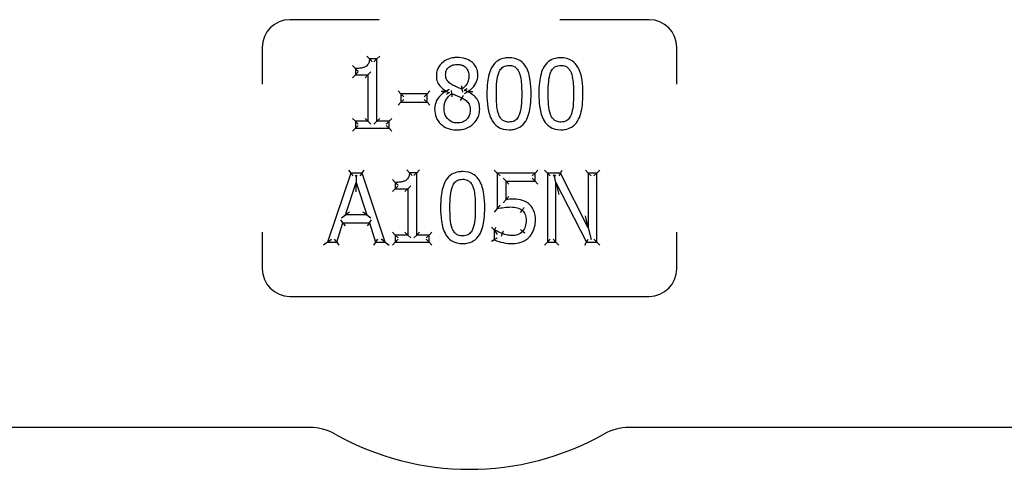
# Model space of a CAD drawing. Header units: inches. Extents: x 24 to 1128, y -58 to 748.
# Tile 565 of 656: x 955.33 to 958.89, y 298.42 to 300.05. Entities that reach past the tile are written whole.
import ezdxf

# ---------------------------------------------------------------- set-up
doc = ezdxf.new("R2010")
doc.units = ezdxf.units.IN
doc.header["$LTSCALE"] = 32
doc.header["$MEASUREMENT"] = 0
doc.layers.add('Visible (ANSI)', color=7, linetype='Continuous', lineweight=30)

msp = doc.modelspace()

# ---------------------------------------------------------------- linework, layer by layer
at = {"layer": 'Visible (ANSI)'}
for p, q in [((956.62618, 300.04617), (956.30334, 300.04617)), ((957.60334, 300.04617), (957.28049, 300.04617)), ((956.20334, 299.94617), (956.20334, 299.81365)), ((957.70334, 299.81365), (957.70334, 299.94617)), ((956.59203, 299.90451), (956.58241, 299.91492)), ((956.61796, 299.90451), (956.59203, 299.90451)), ((956.61796, 299.90451), (956.60754, 299.89409)), ((956.61796, 299.90451), (956.62838, 299.91492)), ((956.61796, 299.67922), (956.61796, 299.90451)), ((956.54037, 299.86966), (956.52995, 299.88008)), ((956.54037, 299.86966), (956.54037, 299.84677)), ((956.54037, 299.84677), (956.55078, 299.85718)), ((956.58575, 299.84677), (956.59616, 299.85718)), ((956.54037, 299.84677), (956.52995, 299.83635)), ((956.54037, 299.84677), (956.58575, 299.84677)), ((956.58575, 299.84677), (956.57533, 299.83635)), ((956.58575, 299.84677), (956.58575, 299.67922)), ((956.70528, 299.77829), (956.69486, 299.78871)), ((956.79989, 299.77829), (956.8103, 299.78871)), ((956.88, 299.79421), (956.86958, 299.78822)), ((956.86958, 299.78822), (956.86958, 299.78721)), ((956.87852, 299.78163), (956.86958, 299.78721)), ((956.88964, 299.7787), (956.88847, 299.79042)), ((956.9261, 299.79531), (956.92808, 299.78371)), ((956.93534, 299.77913), (956.94576, 299.78579)), ((956.93674, 299.79234), (956.94576, 299.7868)), ((956.94576, 299.78579), (956.94576, 299.7868)), ((956.79989, 299.77829), (956.70528, 299.77829)), ((956.70528, 299.77829), (956.71569, 299.76787)), ((956.70528, 299.77829), (956.70528, 299.7479)), ((956.70528, 299.7479), (956.71569, 299.75832)), ((956.79989, 299.77829), (956.78947, 299.76787)), ((956.79989, 299.7479), (956.78947, 299.75832)), ((956.79989, 299.7479), (956.79989, 299.77829)), ((956.92124, 299.75399), (956.92631, 299.7631)), ((956.69486, 299.73749), (956.70528, 299.7479)), ((956.70528, 299.7479), (956.79989, 299.7479)), ((956.79989, 299.7479), (956.8103, 299.73749)), ((956.54037, 299.67922), (956.52995, 299.68964)), ((956.58575, 299.67922), (956.54037, 299.67922)), ((956.54037, 299.67922), (956.54037, 299.6537)), ((956.54037, 299.67922), (956.55078, 299.66881)), ((956.58575, 299.67922), (956.57533, 299.68964)), ((956.58575, 299.67922), (956.59616, 299.66881)), ((956.61796, 299.67922), (956.60754, 299.66881)), ((956.61796, 299.67922), (956.62838, 299.68964)), ((956.66233, 299.67922), (956.61796, 299.67922)), ((956.66233, 299.67922), (956.65191, 299.66881)), ((956.66233, 299.67922), (956.67274, 299.68964)), ((956.66233, 299.6537), (956.66233, 299.67922)), ((956.52995, 299.64328), (956.54037, 299.6537)), ((956.54037, 299.6537), (956.55078, 299.66411)), ((956.54037, 299.6537), (956.66233, 299.6537)), ((956.66233, 299.6537), (956.65191, 299.66411)), ((956.66233, 299.6537), (956.67274, 299.64328)), ((956.51597, 299.50249), (956.52345, 299.49208)), ((956.56437, 299.49208), (956.57185, 299.50249)), ((956.73658, 299.49289), (956.72696, 299.50331)), ((956.76251, 299.49289), (956.77293, 299.50331)), ((957.05343, 299.49208), (957.04302, 299.50249)), ((957.19059, 299.49208), (957.20101, 299.50249)), ((957.23516, 299.49208), (957.22474, 299.50249)), ((957.28236, 299.49208), (957.28875, 299.50249)), ((957.38305, 299.49208), (957.37264, 299.50249)), ((957.41405, 299.49208), (957.42447, 299.50249)), ((956.52345, 299.49208), (956.43917, 299.24208)), ((956.56437, 299.49208), (956.52345, 299.49208)), ((956.52345, 299.49208), (956.53093, 299.48166)), ((956.53987, 299.48166), (956.54308, 299.48399)), ((956.54308, 299.48399), (956.5431, 299.45804)), ((956.54308, 299.48399), (956.5463, 299.48166)), ((956.56437, 299.49208), (956.55689, 299.48166)), ((956.64865, 299.24208), (956.56437, 299.49208)), ((956.68492, 299.45804), (956.6745, 299.46846)), ((956.76251, 299.49289), (956.73658, 299.49289)), ((956.76251, 299.49289), (956.75209, 299.48247)), ((956.76251, 299.2676), (956.76251, 299.49289)), ((957.05343, 299.49208), (957.05343, 299.36323)), ((957.05343, 299.49208), (957.06385, 299.48166)), ((957.19059, 299.49208), (957.05343, 299.49208)), ((957.08565, 299.4627), (957.07523, 299.47312)), ((957.19059, 299.49208), (957.18017, 299.48166)), ((957.19059, 299.4627), (957.18017, 299.47312)), ((957.19059, 299.4627), (957.19059, 299.49208)), ((957.28236, 299.49208), (957.23516, 299.49208)), ((957.23516, 299.49208), (957.23516, 299.24208)), ((957.23516, 299.49208), (957.24558, 299.48166)), ((957.25574, 299.48166), (957.25945, 299.48538)), ((957.25945, 299.48538), (957.26554, 299.48166)), ((957.26616, 299.45764), (957.25945, 299.48538)), ((957.28236, 299.49208), (957.27598, 299.48166)), ((957.38305, 299.29414), (957.28236, 299.49208)), ((957.38305, 299.49208), (957.39347, 299.48166)), ((957.38305, 299.49208), (957.38305, 299.29414)), ((957.41405, 299.49208), (957.38305, 299.49208)), ((957.41405, 299.49208), (957.40363, 299.48166)), ((957.41405, 299.24208), (957.41405, 299.49208)), ((956.50461, 299.34034), (956.5431, 299.45804)), ((956.54313, 299.42461), (956.5431, 299.45804)), ((956.5431, 299.45804), (956.5818, 299.34034)), ((956.68492, 299.43515), (956.6745, 299.42473)), ((956.68492, 299.45804), (956.68492, 299.43515)), ((956.68492, 299.43515), (956.69533, 299.44557)), ((956.68492, 299.43515), (956.7303, 299.43515)), ((956.7303, 299.43515), (956.71988, 299.42473)), ((956.7303, 299.43515), (956.74071, 299.44557)), ((956.7303, 299.43515), (956.7303, 299.2676)), ((957.08565, 299.4627), (957.09606, 299.45229)), ((957.08565, 299.4627), (957.19059, 299.4627)), ((957.08565, 299.39605), (957.08565, 299.4627)), ((957.19059, 299.4627), (957.20101, 299.45229)), ((957.26616, 299.45764), (957.27657, 299.41452)), ((957.26616, 299.24208), (957.26616, 299.45764)), ((957.26616, 299.45764), (957.37677, 299.24208)), ((957.07523, 299.38415), (957.08565, 299.39605)), ((957.05343, 299.36323), (957.04302, 299.35028)), ((957.14379, 299.35776), (957.13702, 299.34984)), ((956.49549, 299.31197), (956.48792, 299.32239)), ((956.49024, 299.32992), (956.50461, 299.34034)), ((956.51897, 299.35075), (956.50461, 299.34034)), ((956.5818, 299.34034), (956.50461, 299.34034)), ((956.5818, 299.34034), (956.56741, 299.35075)), ((956.5818, 299.34034), (956.59619, 299.32992)), ((956.59091, 299.31197), (956.59848, 299.32239)), ((957.38305, 299.29414), (957.37264, 299.3376)), ((956.4728, 299.24208), (956.49549, 299.31197)), ((956.49549, 299.31197), (956.50306, 299.30156)), ((956.49549, 299.31197), (956.59091, 299.31197)), ((956.59091, 299.31197), (956.58334, 299.30156)), ((956.59091, 299.31197), (956.6136, 299.24208)), ((957.0431, 299.28645), (957.03268, 299.29686)), ((957.04553, 299.28645), (957.0431, 299.28645)), ((957.0431, 299.28645), (957.0431, 299.25099)), ((957.0431, 299.28645), (957.04494, 299.28461)), ((957.04553, 299.28645), (957.04896, 299.29686)), ((957.38305, 299.29414), (957.39312, 299.25215)), ((956.20334, 299.27868), (956.20334, 299.14617)), ((956.43917, 299.24208), (956.45368, 299.25249)), ((956.4728, 299.24208), (956.46523, 299.25249)), ((956.6136, 299.24208), (956.62117, 299.25249)), ((956.64865, 299.24208), (956.63415, 299.25249)), ((956.68492, 299.2676), (956.6745, 299.27802)), ((956.7303, 299.2676), (956.68492, 299.2676)), ((956.68492, 299.2676), (956.68492, 299.24208)), ((956.68492, 299.2676), (956.69533, 299.25719)), ((956.68492, 299.24208), (956.69533, 299.25249)), ((956.7303, 299.2676), (956.71988, 299.27802)), ((956.7303, 299.2676), (956.74071, 299.25719)), ((956.76251, 299.2676), (956.75209, 299.25719)), ((956.76251, 299.2676), (956.77293, 299.27802)), ((956.80688, 299.2676), (956.76251, 299.2676)), ((956.80688, 299.2676), (956.79646, 299.25719)), ((956.80688, 299.24208), (956.79646, 299.25249)), ((956.80688, 299.2676), (956.81729, 299.27802)), ((956.80688, 299.24208), (956.80688, 299.2676)), ((957.0431, 299.25099), (957.03268, 299.24451)), ((957.06895, 299.26327), (957.07248, 299.27307)), ((957.15313, 299.27421), (957.14521, 299.28098)), ((957.23516, 299.24208), (957.24558, 299.25249)), ((957.26616, 299.24208), (957.25574, 299.25249)), ((957.37677, 299.24208), (957.38314, 299.25249)), ((957.39255, 299.25249), (957.39312, 299.25215)), ((957.39312, 299.25215), (957.39347, 299.25249)), ((957.41405, 299.24208), (957.40363, 299.25249)), ((957.70334, 299.14617), (957.70334, 299.27868)), ((956.43917, 299.24208), (956.42467, 299.23166)), ((956.43917, 299.24208), (956.4728, 299.24208)), ((956.4728, 299.24208), (956.48037, 299.23166)), ((956.6136, 299.24208), (956.60603, 299.23166)), ((956.6136, 299.24208), (956.64865, 299.24208)), ((956.64865, 299.24208), (956.66316, 299.23166)), ((956.6745, 299.23166), (956.68492, 299.24208)), ((956.68492, 299.24208), (956.80688, 299.24208)), ((956.80688, 299.24208), (956.81729, 299.23166)), ((957.23516, 299.24208), (957.22474, 299.23166)), ((957.23516, 299.24208), (957.26616, 299.24208)), ((957.26616, 299.24208), (957.27657, 299.23166)), ((957.37041, 299.23166), (957.37677, 299.24208)), ((957.37677, 299.24208), (957.41405, 299.24208)), ((957.41405, 299.24208), (957.42447, 299.23166)), ((956.30334, 299.04617), (957.60334, 299.04617)), ((956.37567, 298.57242), (954.85959, 298.57242)), ((959.04709, 298.57242), (957.531, 298.57242))]:
    msp.add_line(p, q, dxfattribs=at)
for centre, radius, start, end in [((956.30334, 299.94617), 0.1, 90, 180), ((957.60334, 299.94617), 0.1, 0, 90), ((956.30334, 299.14617), 0.1, 180, 270), ((957.60334, 299.14617), 0.1, 270, 0), ((956.37567, 298.38492), 0.1875, 60.65517, 90), ((956.95334, 299.41242), 0.99125, 240.65517, 299.34483), ((957.531, 298.38492), 0.1875, 90, 119.34483)]:
    msp.add_arc(centre, radius, start, end, dxfattribs=at)
for points, knots in [([(956.59203, 299.90451), (956.59179, 299.90151), (956.59136, 299.89859), (956.58984, 299.89211), (956.58854, 299.88866), (956.58547, 299.88343), (956.58388, 299.88144), (956.58086, 299.8787), (956.5796, 299.87776), (956.57825, 299.87695), (956.57546, 299.87528), (956.57216, 299.87393), (956.56468, 299.87175), (956.5604, 299.87097), (956.55091, 299.86989), (956.54565, 299.86966), (956.54037, 299.86966)], [-0.21914518, -0.21914518, -0.21914518, -0.21914518, -0.19291175, -0.19291175, -0.15742494, -0.15742494, -0.13012741, -0.13012741, -0.11306644, -0.11306644, -0.11306644, -0.07974952, -0.07974952, -0.04257171, -0.04257171, 0, 0, 0, 0]), ([(956.601, 299.89409), (956.60098, 299.89412), (956.60096, 299.89414), (956.6001, 299.89521), (956.59925, 299.89625), (956.59759, 299.89823), (956.59679, 299.89918), (956.59515, 299.90106), (956.59433, 299.90198), (956.59313, 299.9033), (956.59271, 299.90377), (956.59216, 299.90436), (956.59203, 299.90451), (956.59203, 299.90451)], [-0.000246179, -0.000246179, -0.000246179, -0.000246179, 0, 0, 0.010218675, 0.010218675, 0.020229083, 0.020229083, 0.031714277, 0.031714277, 0.040524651, 0.040524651, 0.048289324, 0.048289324, 0.048289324, 0.048289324]), ([(956.90868, 299.90937), (956.90316, 299.90937), (956.89749, 299.90897), (956.88512, 299.90685), (956.87846, 299.90491), (956.86279, 299.89769), (956.8544, 299.89143), (956.84193, 299.87674), (956.83755, 299.86858), (956.83391, 299.8545), (956.83332, 299.8489), (956.83332, 299.84353)], [-0.24108925, -0.24108925, -0.24108925, -0.24108925, -0.20285247, -0.20285247, -0.15755053, -0.15755053, -0.09071955, -0.09071955, -0.03520387, -0.03520387, 0, 0, 0, 0]), ([(956.98384, 299.84575), (956.98384, 299.84967), (956.98354, 299.85371), (956.98166, 299.8642), (956.9794, 299.87061), (956.97165, 299.88386), (956.96579, 299.88998), (956.95282, 299.89948), (956.94584, 299.90286), (956.92872, 299.90829), (956.91854, 299.90937), (956.90868, 299.90937)], [-0.2382608, -0.2382608, -0.2382608, -0.2382608, -0.21252746, -0.21252746, -0.17135413, -0.17135413, -0.11832726, -0.11832726, -0.06910487, -0.06910487, 0, 0, 0, 0]), ([(957.09648, 299.90876), (957.09156, 299.90876), (957.08648, 299.90842), (957.07326, 299.90624), (957.06509, 299.90357), (957.04864, 299.89374), (957.04131, 299.88595), (957.03601, 299.87746), (957.03054, 299.8687), (957.02711, 299.85955), (957.02162, 299.84015), (957.01986, 299.82992), (957.01702, 299.80594), (957.01646, 299.79216), (957.01646, 299.77849)], [-0.39762782, -0.39762782, -0.39762782, -0.39762782, -0.36373585, -0.36373585, -0.30950871, -0.30950871, -0.24393732, -0.24393732, -0.24393732, -0.1766061, -0.1766061, -0.10179305, -0.10179305, 0, 0, 0, 0]), ([(957.17631, 299.7787), (957.17631, 299.79484), (957.17548, 299.81136), (957.17029, 299.84416), (957.16622, 299.86083), (957.15696, 299.87635), (957.15218, 299.88436), (957.14567, 299.89189), (957.12508, 299.90586), (957.11015, 299.90876), (957.09648, 299.90876)], [-0.3955508, -0.3955508, -0.3955508, -0.3955508, -0.2754195, -0.2754195, -0.15529321, -0.15529321, -0.15529321, -0.09373364, -0.09373364, 0, 0, 0, 0]), ([(957.28409, 299.90876), (957.27916, 299.90876), (957.27408, 299.90842), (957.26086, 299.90624), (957.25269, 299.90357), (957.23624, 299.89374), (957.22891, 299.88595), (957.22361, 299.87746), (957.21814, 299.8687), (957.21471, 299.85955), (957.20922, 299.84015), (957.20746, 299.82992), (957.20463, 299.80594), (957.20406, 299.79216), (957.20406, 299.77849)], [-0.39762782, -0.39762782, -0.39762782, -0.39762782, -0.36373585, -0.36373585, -0.30950871, -0.30950871, -0.24393732, -0.24393732, -0.24393732, -0.1766061, -0.1766061, -0.10179305, -0.10179305, 0, 0, 0, 0]), ([(957.36391, 299.7787), (957.36391, 299.79484), (957.36308, 299.81136), (957.35789, 299.84416), (957.35382, 299.86083), (957.34456, 299.87635), (957.33978, 299.88436), (957.33327, 299.89189), (957.31268, 299.90586), (957.29775, 299.90876), (957.28409, 299.90876)], [-0.3955508, -0.3955508, -0.3955508, -0.3955508, -0.2754195, -0.2754195, -0.15529321, -0.15529321, -0.15529321, -0.09373364, -0.09373364, 0, 0, 0, 0]), ([(956.55078, 299.85956), (956.55076, 299.85958), (956.55073, 299.8596), (956.54961, 299.86066), (956.54852, 299.86169), (956.54645, 299.86368), (956.54547, 299.86463), (956.54361, 299.86644), (956.54273, 299.86731), (956.54149, 299.86854), (956.54105, 299.86898), (956.5405, 299.86952), (956.54037, 299.86966), (956.54037, 299.86966)], [-0.049771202, -0.049771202, -0.049771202, -0.049771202, -0.049510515, -0.049510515, -0.038176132, -0.038176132, -0.027254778, -0.027254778, -0.015917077, -0.015917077, -0.007424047, -0.007424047, 0, 0, 0, 0]), ([(956.86695, 299.84738), (956.86695, 299.85003), (956.86716, 299.85264), (956.86832, 299.85915), (956.86962, 299.86284), (956.87407, 299.87055), (956.87769, 299.8743), (956.88659, 299.88038), (956.89178, 299.88248), (956.90094, 299.88432), (956.90467, 299.88465), (956.90848, 299.88465)], [-0.20028425, -0.20028425, -0.20028425, -0.20028425, -0.17595568, -0.17595568, -0.13702996, -0.13702996, -0.08642653, -0.08642653, -0.03353843, -0.03353843, 0, 0, 0, 0]), ([(956.90848, 299.88465), (956.91186, 299.88465), (956.91521, 299.88441), (956.92262, 299.88318), (956.92655, 299.88198), (956.93522, 299.87778), (956.93959, 299.87416), (956.9464, 299.86541), (956.9487, 299.86058), (956.95067, 299.85214), (956.95102, 299.84878), (956.95102, 299.84535)], [-0.2062605, -0.2062605, -0.2062605, -0.2062605, -0.17676842, -0.17676842, -0.13805989, -0.13805989, -0.0834994, -0.0834994, -0.03156312, -0.03156312, 0, 0, 0, 0]), ([(957.05921, 299.85467), (957.05991, 299.85642), (957.06067, 299.85812), (957.06414, 299.86492), (957.06748, 299.86943), (957.07561, 299.87635), (957.08033, 299.87863), (957.08914, 299.88065), (957.09278, 299.88101), (957.09648, 299.88101)], [-0.15519829, -0.15519829, -0.15519829, -0.15519829, -0.13862551, -0.13862551, -0.08628485, -0.08628485, -0.03318648, -0.03318648, 0, 0, 0, 0]), ([(957.09648, 299.88101), (957.09931, 299.88101), (957.1021, 299.8808), (957.10751, 299.8799), (957.11012, 299.87918), (957.11635, 299.87665), (957.11974, 299.87439), (957.12599, 299.86828), (957.12874, 299.86436), (957.13176, 299.85838), (957.13249, 299.85675), (957.13315, 299.85507)], [-0.15345791, -0.15345791, -0.15345791, -0.15345791, -0.12815919, -0.12815919, -0.10190337, -0.10190337, -0.06065975, -0.06065975, -0.01592257, -0.01592257, 0, 0, 0, 0]), ([(957.24681, 299.85467), (957.24751, 299.85642), (957.24827, 299.85812), (957.25174, 299.86492), (957.25508, 299.86943), (957.26321, 299.87635), (957.26793, 299.87863), (957.27674, 299.88065), (957.28038, 299.88101), (957.28409, 299.88101)], [-0.15519829, -0.15519829, -0.15519829, -0.15519829, -0.13862551, -0.13862551, -0.08628485, -0.08628485, -0.03318648, -0.03318648, 0, 0, 0, 0]), ([(957.28409, 299.88101), (957.28691, 299.88101), (957.2897, 299.8808), (957.29511, 299.8799), (957.29772, 299.87918), (957.30395, 299.87665), (957.30734, 299.87439), (957.3136, 299.86828), (957.31635, 299.86436), (957.31936, 299.85838), (957.32009, 299.85675), (957.32076, 299.85507)], [-0.15345791, -0.15345791, -0.15345791, -0.15345791, -0.12815919, -0.12815919, -0.10190337, -0.10190337, -0.06065975, -0.06065975, -0.01592257, -0.01592257, 0, 0, 0, 0]), ([(956.83332, 299.84353), (956.83332, 299.83988), (956.83356, 299.83611), (956.83531, 299.82528), (956.83782, 299.81803), (956.84223, 299.81172), (956.84663, 299.80542), (956.8519, 299.80054), (956.86135, 299.79329), (956.86545, 299.79062), (956.86958, 299.78822)], [-0.14919736, -0.14919736, -0.14919736, -0.14919736, -0.12498855, -0.12498855, -0.08048513, -0.08048513, -0.08048513, -0.03367511, -0.03367511, 0, 0, 0, 0]), ([(956.89085, 299.81091), (956.88963, 299.81161), (956.88843, 299.81235), (956.8823, 299.81633), (956.87795, 299.82001), (956.8713, 299.82826), (956.8692, 299.83258), (956.86729, 299.84067), (956.86695, 299.84399), (956.86695, 299.84738)], [-0.14393342, -0.14393342, -0.14393342, -0.14393342, -0.13185082, -0.13185082, -0.08070178, -0.08070178, -0.03103914, -0.03103914, 0, 0, 0, 0]), ([(956.95102, 299.84535), (956.95102, 299.8406), (956.95064, 299.83587), (956.94844, 299.82402), (956.94607, 299.81742), (956.93928, 299.80735), (956.93562, 299.80339), (956.92979, 299.79822), (956.92798, 299.79674), (956.9261, 299.79531)], [-0.17159567, -0.17159567, -0.17159567, -0.17159567, -0.13119161, -0.13119161, -0.06654511, -0.06654511, -0.01972886, -0.01972886, 0, 0, 0, 0]), ([(956.94576, 299.7868), (956.94845, 299.78816), (956.95111, 299.78969), (956.95934, 299.79515), (956.96454, 299.79976), (956.97456, 299.81221), (956.97867, 299.82001), (956.98293, 299.83417), (956.98384, 299.84), (956.98384, 299.84575)], [-0.15744253, -0.15744253, -0.15744253, -0.15744253, -0.13731944, -0.13731944, -0.09338685, -0.09338685, -0.03591802, -0.03591802, 0, 0, 0, 0]), ([(957.0505, 299.77849), (957.0505, 299.79325), (957.05096, 299.80798), (957.05232, 299.82246), (957.05338, 299.83377), (957.05537, 299.84501), (957.05921, 299.85467)], [-0.20539702, -0.20539702, -0.20539702, -0.20539702, -0.0911634, -0.0911634, -0.0911634, 0, 0, 0, 0]), ([(957.13315, 299.85507), (957.13506, 299.85028), (957.13653, 299.84512), (957.13951, 299.83124), (957.14049, 299.82228), (957.14198, 299.8018), (957.14227, 299.79026), (957.14227, 299.7787)], [-0.20607527, -0.20607527, -0.20607527, -0.20607527, -0.16123509, -0.16123509, -0.08949082, -0.08949082, 0, 0, 0, 0]), ([(957.2381, 299.77849), (957.2381, 299.79325), (957.23856, 299.80798), (957.23992, 299.82246), (957.24098, 299.83377), (957.24298, 299.84501), (957.24681, 299.85467)], [-0.20539702, -0.20539702, -0.20539702, -0.20539702, -0.0911634, -0.0911634, -0.0911634, 0, 0, 0, 0]), ([(957.32076, 299.85507), (957.32266, 299.85028), (957.32413, 299.84512), (957.32711, 299.83124), (957.32809, 299.82228), (957.32958, 299.8018), (957.32987, 299.79026), (957.32987, 299.7787)], [-0.20607527, -0.20607527, -0.20607527, -0.20607527, -0.16123509, -0.16123509, -0.08949082, -0.08949082, 0, 0, 0, 0]), ([(956.86958, 299.78721), (956.86283, 299.7839), (956.85618, 299.77968), (956.84172, 299.76672), (956.8349, 299.7567), (956.82846, 299.73826), (956.82724, 299.73035), (956.82724, 299.72278)], [-0.17644554, -0.17644554, -0.17644554, -0.17644554, -0.12506903, -0.12506903, -0.04977316, -0.04977316, 0, 0, 0, 0]), ([(956.85088, 299.78819), (956.85092, 299.78819), (956.85097, 299.78819), (956.85426, 299.78813), (956.85761, 299.78806), (956.86299, 299.78792), (956.86508, 299.78785), (956.86745, 299.78778), (956.86814, 299.78775), (956.86873, 299.78773)], [-0.000323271, -0.000323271, -0.000323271, -0.000323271, 0, 0, 0.024747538, 0.024747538, 0.043496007, 0.043496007, 0.051596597, 0.051596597, 0.051596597, 0.051596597]), ([(956.86958, 299.78822), (956.86958, 299.78822), (956.86938, 299.7881), (956.86891, 299.78784), (956.86883, 299.78779), (956.86873, 299.78773)], [0, 0, 0, 0, 0.009031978, 0.009031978, 0.01088713, 0.01088713, 0.01088713, 0.01088713]), ([(956.86873, 299.78773), (956.8689, 299.78763), (956.86904, 299.78754), (956.86944, 299.78729), (956.86958, 299.78721), (956.86958, 299.78721)], [0.004463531, 0.004463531, 0.004463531, 0.004463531, 0.007781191, 0.007781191, 0.015368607, 0.015368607, 0.015368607, 0.015368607]), ([(956.88, 299.78465), (956.87997, 299.7846), (956.87995, 299.78455), (956.87945, 299.78355), (956.87898, 299.78259), (956.87852, 299.78163)], [-0.0004266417, -0.0004266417, -0.0004266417, -0.0004266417, 0, 0, 0.0080980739, 0.0080980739, 0.0080980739, 0.0080980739]), ([(956.9261, 299.79531), (956.92287, 299.79636), (956.91962, 299.79757), (956.91312, 299.8002), (956.90988, 299.80162), (956.90665, 299.80311), (956.90391, 299.80438), (956.90119, 299.80566), (956.89585, 299.80826), (956.8932, 299.80959), (956.89085, 299.81091)], [-0.10316194, -0.10316194, -0.10316194, -0.10316194, -0.07498611, -0.07498611, -0.04681028, -0.04681028, -0.04681028, -0.02340514, -0.02340514, 0, 0, 0, 0]), ([(956.92406, 299.80707), (956.92406, 299.80704), (956.92407, 299.80701), (956.92424, 299.80602), (956.92441, 299.80507), (956.92474, 299.80322), (956.9249, 299.80233), (956.92527, 299.80019), (956.92547, 299.79902), (956.92579, 299.79717), (956.92591, 299.79647), (956.92606, 299.79554), (956.9261, 299.79531), (956.9261, 299.79531)], [-0.044688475, -0.044688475, -0.044688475, -0.044688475, -0.044465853, -0.044465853, -0.037097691, -0.037097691, -0.029877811, -0.029877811, -0.018940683, -0.018940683, -0.009212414, -0.009212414, 0, 0, 0, 0]), ([(956.93534, 299.78933), (956.93536, 299.78938), (956.93539, 299.78944), (956.93586, 299.79044), (956.93631, 299.79139), (956.93674, 299.79234)], [-0.0004459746, -0.0004459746, -0.0004459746, -0.0004459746, 0, 0, 0.0079917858, 0.0079917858, 0.0079917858, 0.0079917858]), ([(956.93674, 299.79234), (956.94145, 299.79551), (956.94391, 299.79746), (956.94449, 299.79792), (956.94456, 299.79798), (956.94463, 299.79803)], [-0.0049383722, -0.0049383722, -0.0049383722, -0.0049383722, 0, 0, 0.000690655, 0.000690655, 0.000690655, 0.000690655]), ([(956.94576, 299.7868), (956.94576, 299.7868), (956.94595, 299.78668), (956.9464, 299.78641), (956.94648, 299.78636), (956.94657, 299.7863)], [-0.044899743, -0.044899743, -0.044899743, -0.044899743, -0.035977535, -0.035977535, -0.03420007, -0.03420007, -0.03420007, -0.03420007]), ([(956.94576, 299.78579), (956.94576, 299.78579), (956.94589, 299.78588), (956.94627, 299.78612), (956.94641, 299.7862), (956.94657, 299.7863)], [0, 0, 0, 0, 0.007479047, 0.007479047, 0.010647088, 0.010647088, 0.010647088, 0.010647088]), ([(956.99012, 299.72339), (956.99012, 299.72753), (956.98985, 299.7318), (956.98849, 299.7404), (956.9874, 299.74473), (956.98304, 299.75572), (956.9785, 299.76214), (956.97015, 299.77058), (956.96636, 299.77365), (956.95704, 299.7801), (956.95143, 299.78316), (956.94576, 299.78579)], [-0.17675386, -0.17675386, -0.17675386, -0.17675386, -0.14867142, -0.14867142, -0.12078849, -0.12078849, -0.0760162, -0.0760162, -0.04400779, -0.04400779, 0, 0, 0, 0]), ([(956.94657, 299.7863), (956.9472, 299.78632), (956.94793, 299.78633), (956.95047, 299.78639), (956.95275, 299.78645), (956.95842, 299.78665), (956.96185, 299.7868), (956.96521, 299.78698), (956.96525, 299.78698), (956.96529, 299.78698)], [0.002128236, 0.002128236, 0.002128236, 0.002128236, 0.008988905, 0.008988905, 0.025521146, 0.025521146, 0.046099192, 0.046099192, 0.046368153, 0.046368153, 0.046368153, 0.046368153]), ([(956.86107, 299.72521), (956.86107, 299.73067), (956.86164, 299.73611), (956.86483, 299.74959), (956.8685, 299.75728), (956.87807, 299.76973), (956.88349, 299.77463), (956.88964, 299.7787)], [-0.18604928, -0.18604928, -0.18604928, -0.18604928, -0.13907807, -0.13907807, -0.06392413, -0.06392413, 0, 0, 0, 0]), ([(956.87852, 299.78163), (956.87363, 299.77851), (956.87078, 299.77631), (956.87001, 299.77571), (956.86993, 299.77565), (956.86986, 299.77559)], [-0.0067344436, -0.0067344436, -0.0067344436, -0.0067344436, 0, 0, 0.0007386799, 0.0007386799, 0.0007386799, 0.0007386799]), ([(956.89106, 299.76688), (956.89106, 299.76691), (956.89106, 299.76694), (956.89091, 299.76792), (956.89078, 299.76888), (956.89054, 299.77073), (956.89043, 299.77162), (956.89016, 299.77377), (956.89003, 299.77496), (956.88983, 299.77682), (956.88975, 299.77753), (956.88966, 299.77846), (956.88964, 299.7787), (956.88964, 299.7787)], [-0.044621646, -0.044621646, -0.044621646, -0.044621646, -0.044400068, -0.044400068, -0.03707356, -0.03707356, -0.02988243, -0.02988243, -0.01893434, -0.01893434, -0.009203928, -0.009203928, 0, 0, 0, 0]), ([(956.88964, 299.7787), (956.8932, 299.77725), (956.89677, 299.7758), (956.90393, 299.77293), (956.90752, 299.7715), (956.91111, 299.77009), (956.91381, 299.76902), (956.91647, 299.76792), (956.9216, 299.76559), (956.92407, 299.76437), (956.92631, 299.7631)], [-0.1047588, -0.1047588, -0.1047588, -0.1047588, -0.0755253, -0.0755253, -0.0462918, -0.0462918, -0.0462918, -0.0231459, -0.0231459, 0, 0, 0, 0]), ([(956.92631, 299.7631), (956.92631, 299.7631), (956.92644, 299.76333), (956.92694, 299.76423), (956.9273, 299.76489), (956.92823, 299.76655), (956.92878, 299.76754), (956.9297, 299.7692), (956.93002, 299.76978), (956.93052, 299.77069), (956.93069, 299.77099), (956.93095, 299.77145), (956.93104, 299.7716), (956.93119, 299.77188), (956.93126, 299.77201), (956.93134, 299.77216), (956.93136, 299.77218), (956.93137, 299.7722)], [-0.04147151, -0.04147151, -0.04147151, -0.04147151, -0.031136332, -0.031136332, -0.020800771, -0.020800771, -0.010464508, -0.010464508, -0.005125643, -0.005125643, -0.002449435, -0.002449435, -0.001094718, -0.001094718, 0, 0, 0.000192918, 0.000192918, 0.000192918, 0.000192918]), ([(956.92631, 299.7631), (956.92882, 299.76174), (956.93126, 299.76032), (956.93879, 299.75556), (956.94352, 299.75194), (956.95095, 299.74357), (956.95326, 299.73848), (956.95533, 299.72851), (956.95568, 299.72436), (956.95568, 299.72015)], [-0.16889715, -0.16889715, -0.16889715, -0.16889715, -0.14560596, -0.14560596, -0.0945362, -0.0945362, -0.03636008, -0.03636008, 0, 0, 0, 0]), ([(957.01646, 299.77849), (957.01646, 299.76231), (957.01727, 299.74575), (957.02242, 299.71287), (957.02642, 299.69612), (957.03581, 299.68054), (957.04049, 299.67277), (957.04681, 299.66549), (957.06732, 299.65137), (957.08256, 299.64843), (957.09648, 299.64843)], [-0.39636224, -0.39636224, -0.39636224, -0.39636224, -0.27588328, -0.27588328, -0.15540931, -0.15540931, -0.15540931, -0.09572801, -0.09572801, 0, 0, 0, 0]), ([(957.05901, 299.70313), (957.05474, 299.7143), (957.05268, 299.72646), (957.05075, 299.75218), (957.0505, 299.76533), (957.0505, 299.77849)], [-0.2030371, -0.2030371, -0.2030371, -0.2030371, -0.10151855, -0.10151855, 0, 0, 0, 0]), ([(957.09648, 299.64843), (957.10136, 299.64843), (957.10639, 299.64877), (957.11947, 299.65094), (957.12756, 299.65359), (957.14405, 299.66344), (957.15143, 299.67135), (957.15676, 299.67993), (957.16215, 299.68862), (957.16557, 299.69769), (957.17113, 299.71717), (957.17293, 299.72756), (957.17575, 299.75154), (957.17631, 299.76518), (957.17631, 299.7787)], [-0.3969343, -0.3969343, -0.3969343, -0.3969343, -0.36344063, -0.36344063, -0.30985076, -0.30985076, -0.24348635, -0.24348635, -0.24348635, -0.17661505, -0.17661505, -0.10067261, -0.10067261, 0, 0, 0, 0]), ([(957.14227, 299.7787), (957.14227, 299.76363), (957.1418, 299.74858), (957.14024, 299.73392), (957.13907, 299.72289), (957.13706, 299.71194), (957.13336, 299.70252)], [-0.20539024, -0.20539024, -0.20539024, -0.20539024, -0.08874744, -0.08874744, -0.08874744, 0, 0, 0, 0]), ([(957.20406, 299.77849), (957.20406, 299.76231), (957.20488, 299.74575), (957.21002, 299.71287), (957.21402, 299.69612), (957.22341, 299.68054), (957.22809, 299.67277), (957.23441, 299.66549), (957.25492, 299.65137), (957.27016, 299.64843), (957.28409, 299.64843)], [-0.39636224, -0.39636224, -0.39636224, -0.39636224, -0.27588328, -0.27588328, -0.15540931, -0.15540931, -0.15540931, -0.09572801, -0.09572801, 0, 0, 0, 0]), ([(957.24661, 299.70313), (957.24234, 299.7143), (957.24028, 299.72646), (957.23836, 299.75218), (957.2381, 299.76533), (957.2381, 299.77849)], [-0.2030371, -0.2030371, -0.2030371, -0.2030371, -0.10151855, -0.10151855, 0, 0, 0, 0]), ([(957.28409, 299.64843), (957.28896, 299.64843), (957.29399, 299.64877), (957.30708, 299.65094), (957.31516, 299.65359), (957.33165, 299.66344), (957.33903, 299.67135), (957.34436, 299.67993), (957.34975, 299.68862), (957.35317, 299.69769), (957.35873, 299.71717), (957.36053, 299.72756), (957.36335, 299.75154), (957.36391, 299.76518), (957.36391, 299.7787)], [-0.3969343, -0.3969343, -0.3969343, -0.3969343, -0.36344063, -0.36344063, -0.30985076, -0.30985076, -0.24348635, -0.24348635, -0.24348635, -0.17661505, -0.17661505, -0.10067261, -0.10067261, 0, 0, 0, 0]), ([(957.32987, 299.7787), (957.32987, 299.76363), (957.32941, 299.74858), (957.32785, 299.73392), (957.32667, 299.72289), (957.32467, 299.71194), (957.32096, 299.70252)], [-0.20539024, -0.20539024, -0.20539024, -0.20539024, -0.08874744, -0.08874744, -0.08874744, 0, 0, 0, 0]), ([(956.82724, 299.72278), (956.82724, 299.71298), (956.82901, 299.70272), (956.83271, 299.6934), (956.83623, 299.68454), (956.84179, 299.67616), (956.84871, 299.6695)], [-0.12818083, -0.12818083, -0.12818083, -0.12818083, -0.06222407, -0.06222407, -0.06222407, 0, 0, 0, 0]), ([(956.90909, 299.67294), (956.90266, 299.67294), (956.89636, 299.67407), (956.88215, 299.67996), (956.87456, 299.68659), (956.86366, 299.70353), (956.86107, 299.7141), (956.86107, 299.72521)], [-0.24211946, -0.24211946, -0.24211946, -0.24211946, -0.18433658, -0.18433658, -0.09638448, -0.09638448, 0, 0, 0, 0]), ([(956.90868, 299.64802), (956.91437, 299.64802), (956.92021, 299.64846), (956.93352, 299.65082), (956.94091, 299.65313), (956.95771, 299.66141), (956.96637, 299.66825), (956.97941, 299.68368), (956.9841, 299.69199), (956.98914, 299.70824), (956.99012, 299.71599), (956.99012, 299.72339)], [-0.27146787, -0.27146787, -0.27146787, -0.27146787, -0.23213286, -0.23213286, -0.18138429, -0.18138429, -0.10931742, -0.10931742, -0.04973135, -0.04973135, 0, 0, 0, 0]), ([(956.95568, 299.72015), (956.95568, 299.7165), (956.95541, 299.71287), (956.95403, 299.70474), (956.95267, 299.70039), (956.94791, 299.69077), (956.94385, 299.68589), (956.93343, 299.67789), (956.927, 299.67518), (956.91649, 299.67324), (956.91282, 299.67294), (956.90909, 299.67294)], [-0.23080417, -0.23080417, -0.23080417, -0.23080417, -0.19912439, -0.19912439, -0.15681606, -0.15681606, -0.09762557, -0.09762557, -0.03265509, -0.03265509, 0, 0, 0, 0]), ([(957.09648, 299.67618), (957.09361, 299.67618), (957.09077, 299.67639), (957.08517, 299.67732), (957.08243, 299.67808), (957.07598, 299.68075), (957.07251, 299.68314), (957.06613, 299.68953), (957.06335, 299.69358), (957.06038, 299.69969), (957.05966, 299.70139), (957.05901, 299.70313)], [-0.1574704, -0.1574704, -0.1574704, -0.1574704, -0.13181294, -0.13181294, -0.10432668, -0.10432668, -0.0618117, -0.0618117, -0.01648612, -0.01648612, 0, 0, 0, 0]), ([(957.13336, 299.70252), (957.1327, 299.70082), (957.13199, 299.69917), (957.12861, 299.69231), (957.12525, 299.68772), (957.11711, 299.68082), (957.11242, 299.67854), (957.10372, 299.67654), (957.10014, 299.67618), (957.09648, 299.67618)], [-0.15478626, -0.15478626, -0.15478626, -0.15478626, -0.13870733, -0.13870733, -0.08539549, -0.08539549, -0.03284442, -0.03284442, 0, 0, 0, 0]), ([(957.28409, 299.67618), (957.28121, 299.67618), (957.27837, 299.67639), (957.27277, 299.67732), (957.27003, 299.67808), (957.26358, 299.68075), (957.26011, 299.68314), (957.25373, 299.68953), (957.25095, 299.69358), (957.24798, 299.69969), (957.24726, 299.70139), (957.24661, 299.70313)], [-0.1574704, -0.1574704, -0.1574704, -0.1574704, -0.13181294, -0.13181294, -0.10432668, -0.10432668, -0.0618117, -0.0618117, -0.01648612, -0.01648612, 0, 0, 0, 0]), ([(957.32096, 299.70252), (957.3203, 299.70082), (957.31959, 299.69917), (957.31621, 299.69231), (957.31285, 299.68772), (957.30472, 299.68082), (957.30002, 299.67854), (957.29132, 299.67654), (957.28774, 299.67618), (957.28409, 299.67618)], [-0.15478626, -0.15478626, -0.15478626, -0.15478626, -0.13870733, -0.13870733, -0.08539549, -0.08539549, -0.03284442, -0.03284442, 0, 0, 0, 0]), ([(956.84871, 299.6695), (956.85244, 299.66591), (956.85663, 299.66274), (956.86811, 299.65583), (956.87561, 299.6529), (956.89177, 299.64886), (956.90038, 299.64802), (956.90868, 299.64802)], [-0.14467036, -0.14467036, -0.14467036, -0.14467036, -0.11132771, -0.11132771, -0.05797947, -0.05797947, 0, 0, 0, 0]), ([(956.73658, 299.49289), (956.73634, 299.48989), (956.73591, 299.48697), (956.73439, 299.48049), (956.7331, 299.47704), (956.73002, 299.47181), (956.72843, 299.46982), (956.72541, 299.46708), (956.72415, 299.46614), (956.7228, 299.46534), (956.72001, 299.46366), (956.71671, 299.46231), (956.70923, 299.46013), (956.70495, 299.45935), (956.69546, 299.45827), (956.6902, 299.45804), (956.68492, 299.45804)], [-0.21914518, -0.21914518, -0.21914518, -0.21914518, -0.19291175, -0.19291175, -0.15742494, -0.15742494, -0.13012741, -0.13012741, -0.11306644, -0.11306644, -0.11306644, -0.07974952, -0.07974952, -0.04257171, -0.04257171, 0, 0, 0, 0]), ([(956.74555, 299.48247), (956.74553, 299.4825), (956.74551, 299.48252), (956.74465, 299.48359), (956.7438, 299.48463), (956.74215, 299.48661), (956.74134, 299.48756), (956.7397, 299.48944), (956.73888, 299.49036), (956.73769, 299.49168), (956.73726, 299.49215), (956.73671, 299.49274), (956.73658, 299.49289), (956.73658, 299.49289)], [-0.000246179, -0.000246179, -0.000246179, -0.000246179, 0, 0, 0.010218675, 0.010218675, 0.020229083, 0.020229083, 0.031714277, 0.031714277, 0.040524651, 0.040524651, 0.048289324, 0.048289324, 0.048289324, 0.048289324]), ([(956.92864, 299.49714), (956.92371, 299.49714), (956.91863, 299.4968), (956.90541, 299.49462), (956.89724, 299.49195), (956.88079, 299.48212), (956.87346, 299.47433), (956.86816, 299.46584), (956.86269, 299.45709), (956.85926, 299.44793), (956.85377, 299.42853), (956.85201, 299.4183), (956.84918, 299.39433), (956.84861, 299.38054), (956.84861, 299.36688)], [-0.39762782, -0.39762782, -0.39762782, -0.39762782, -0.36373585, -0.36373585, -0.30950871, -0.30950871, -0.24393732, -0.24393732, -0.24393732, -0.1766061, -0.1766061, -0.10179305, -0.10179305, 0, 0, 0, 0]), ([(956.89136, 299.44305), (956.89206, 299.4448), (956.89282, 299.4465), (956.89629, 299.4533), (956.89963, 299.45781), (956.90776, 299.46473), (956.91248, 299.46702), (956.92129, 299.46903), (956.92493, 299.46939), (956.92864, 299.46939)], [-0.15519829, -0.15519829, -0.15519829, -0.15519829, -0.13862551, -0.13862551, -0.08628485, -0.08628485, -0.03318648, -0.03318648, 0, 0, 0, 0]), ([(957.00846, 299.36708), (957.00846, 299.38323), (957.00763, 299.39974), (957.00244, 299.43254), (956.99837, 299.44922), (956.98911, 299.46473), (956.98433, 299.47274), (956.97782, 299.48027), (956.95723, 299.49424), (956.9423, 299.49714), (956.92864, 299.49714)], [-0.3955508, -0.3955508, -0.3955508, -0.3955508, -0.2754195, -0.2754195, -0.15529321, -0.15529321, -0.15529321, -0.09373364, -0.09373364, 0, 0, 0, 0]), ([(956.92864, 299.46939), (956.93146, 299.46939), (956.93425, 299.46918), (956.93966, 299.46828), (956.94227, 299.46756), (956.9485, 299.46504), (956.95189, 299.46277), (956.95815, 299.45666), (956.9609, 299.45274), (956.96391, 299.44676), (956.96464, 299.44513), (956.96531, 299.44346)], [-0.15345791, -0.15345791, -0.15345791, -0.15345791, -0.12815919, -0.12815919, -0.10190337, -0.10190337, -0.06065975, -0.06065975, -0.01592257, -0.01592257, 0, 0, 0, 0]), ([(956.69533, 299.44794), (956.69531, 299.44796), (956.69528, 299.44799), (956.69416, 299.44904), (956.69307, 299.45008), (956.691, 299.45206), (956.69002, 299.45301), (956.68816, 299.45483), (956.68728, 299.45569), (956.68604, 299.45692), (956.6856, 299.45736), (956.68505, 299.45791), (956.68492, 299.45804), (956.68492, 299.45804)], [-0.049771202, -0.049771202, -0.049771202, -0.049771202, -0.049510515, -0.049510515, -0.038176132, -0.038176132, -0.027254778, -0.027254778, -0.015917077, -0.015917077, -0.007424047, -0.007424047, 0, 0, 0, 0]), ([(956.88265, 299.36688), (956.88265, 299.38163), (956.88311, 299.39636), (956.88447, 299.41084), (956.88553, 299.42215), (956.88753, 299.43339), (956.89136, 299.44305)], [-0.20539702, -0.20539702, -0.20539702, -0.20539702, -0.0911634, -0.0911634, -0.0911634, 0, 0, 0, 0]), ([(956.96531, 299.44346), (956.96721, 299.43866), (956.96868, 299.43351), (956.97166, 299.41963), (956.97264, 299.41066), (956.97413, 299.39018), (956.97442, 299.37864), (956.97442, 299.36708)], [-0.20607527, -0.20607527, -0.20607527, -0.20607527, -0.16123509, -0.16123509, -0.08949082, -0.08949082, 0, 0, 0, 0]), ([(957.08565, 299.39605), (957.08565, 299.39605), (957.08577, 299.39619), (957.08625, 299.39673), (957.08663, 299.39717), (957.08776, 299.39845), (957.08857, 299.39936), (957.0904, 299.40139), (957.09144, 299.40254), (957.09364, 299.40492), (957.09481, 299.40619), (957.09601, 299.40746), (957.09604, 299.40748), (957.09606, 299.40751)], [0, 0, 0, 0, 0.006931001, 0.006931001, 0.015008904, 0.015008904, 0.026274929, 0.026274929, 0.038566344, 0.038566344, 0.051474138, 0.051474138, 0.051751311, 0.051751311, 0.051751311, 0.051751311]), ([(957.10834, 299.39747), (957.10469, 299.39747), (957.10113, 299.39735), (957.0976, 299.39716), (957.09358, 299.39696), (957.08959, 299.39658), (957.08565, 299.39605)], [-0.054269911, -0.054269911, -0.054269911, -0.054269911, -0.028353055, -0.028353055, -0.028353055, 0, 0, 0, 0]), ([(957.16628, 299.38187), (957.15808, 299.38815), (957.14736, 299.39312), (957.12746, 299.39702), (957.1178, 299.39747), (957.10834, 299.39747)], [-0.1378587, -0.1378587, -0.1378587, -0.1378587, -0.06892935, -0.06892935, 0, 0, 0, 0]), ([(956.84861, 299.36688), (956.84861, 299.35069), (956.84943, 299.33413), (956.85457, 299.30125), (956.85857, 299.2845), (956.86796, 299.26892), (956.87264, 299.26116), (956.87896, 299.25387), (956.89947, 299.23975), (956.91471, 299.23681), (956.92864, 299.23681)], [-0.39636224, -0.39636224, -0.39636224, -0.39636224, -0.27588328, -0.27588328, -0.15540931, -0.15540931, -0.15540931, -0.09572801, -0.09572801, 0, 0, 0, 0]), ([(956.89116, 299.29151), (956.88689, 299.30268), (956.88483, 299.31484), (956.88291, 299.34056), (956.88265, 299.35371), (956.88265, 299.36688)], [-0.2030371, -0.2030371, -0.2030371, -0.2030371, -0.10151855, -0.10151855, 0, 0, 0, 0]), ([(956.92864, 299.23681), (956.93351, 299.23681), (956.93854, 299.23715), (956.95163, 299.23932), (956.95971, 299.24197), (956.9762, 299.25182), (956.98358, 299.25973), (956.98891, 299.26831), (956.9943, 299.277), (956.99772, 299.28607), (957.00328, 299.30555), (957.00508, 299.31594), (957.0079, 299.33992), (957.00846, 299.35356), (957.00846, 299.36708)], [-0.3969343, -0.3969343, -0.3969343, -0.3969343, -0.36344063, -0.36344063, -0.30985076, -0.30985076, -0.24348635, -0.24348635, -0.24348635, -0.17661505, -0.17661505, -0.10067261, -0.10067261, 0, 0, 0, 0]), ([(956.97442, 299.36708), (956.97442, 299.35201), (956.97396, 299.33696), (956.9724, 299.32231), (956.97122, 299.31128), (956.96922, 299.30033), (956.96551, 299.2909)], [-0.20539024, -0.20539024, -0.20539024, -0.20539024, -0.08874744, -0.08874744, -0.08874744, 0, 0, 0, 0]), ([(957.06385, 299.37584), (957.06383, 299.37581), (957.0638, 299.37578), (957.06255, 299.3743), (957.06131, 299.37282), (957.05902, 299.37007), (957.05793, 299.36875), (957.05613, 299.36656), (957.05537, 299.36563), (957.05433, 299.36435), (957.05398, 299.3639), (957.05354, 299.36336), (957.05343, 299.36323), (957.05343, 299.36323)], [-0.000292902, -0.000292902, -0.000292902, -0.000292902, 0, 0, 0.01451739, 0.01451739, 0.02814407, 0.02814407, 0.039380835, 0.039380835, 0.047240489, 0.047240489, 0.053920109, 0.053920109, 0.053920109, 0.053920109]), ([(957.05343, 299.36323), (957.06143, 299.36498), (957.07016, 299.36647), (957.08644, 299.36874), (957.09466, 299.36931), (957.10287, 299.36931)], [-0.13237563, -0.13237563, -0.13237563, -0.13237563, -0.06618782, -0.06618782, 0, 0, 0, 0]), ([(957.10287, 299.36931), (957.11086, 299.36931), (957.11877, 299.36852), (957.12616, 299.36667), (957.13289, 299.36499), (957.13899, 299.36201), (957.14379, 299.35776)], [-0.12904291, -0.12904291, -0.12904291, -0.12904291, -0.06302328, -0.06302328, -0.06302328, 0, 0, 0, 0]), ([(957.15056, 299.36568), (957.15054, 299.36566), (957.15052, 299.36564), (957.14961, 299.36458), (957.14873, 299.36354), (957.14709, 299.36163), (957.14636, 299.36077), (957.14512, 299.35932), (957.14463, 299.35874), (957.14396, 299.35796), (957.14379, 299.35776), (957.14379, 299.35776)], [-0.000192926, -0.000192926, -0.000192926, -0.000192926, 0, 0, 0.010495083, 0.010495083, 0.020832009, 0.020832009, 0.031167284, 0.031167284, 0.041501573, 0.041501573, 0.041501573, 0.041501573]), ([(957.14379, 299.35776), (957.14873, 299.35369), (957.1526, 299.34818), (957.15709, 299.33638), (957.15797, 299.3291), (957.15797, 299.3217)], [-0.12473905, -0.12473905, -0.12473905, -0.12473905, -0.06236953, -0.06236953, 0, 0, 0, 0]), ([(957.19201, 299.32149), (957.19201, 299.33329), (957.19124, 299.34581), (957.18532, 299.35837), (957.18104, 299.36744), (957.17432, 299.3758), (957.16628, 299.38187)], [-0.14837737, -0.14837737, -0.14837737, -0.14837737, -0.06455875, -0.06455875, -0.06455875, 0, 0, 0, 0]), ([(957.15797, 299.3217), (957.15797, 299.31354), (957.15704, 299.30549), (957.15473, 299.2984), (957.15263, 299.29197), (957.14942, 299.286), (957.14521, 299.28098)], [-0.12855681, -0.12855681, -0.12855681, -0.12855681, -0.06049468, -0.06049468, -0.06049468, 0, 0, 0, 0]), ([(957.16992, 299.26132), (957.17351, 299.26518), (957.17672, 299.26946), (957.18382, 299.28122), (957.18697, 299.28894), (957.19111, 299.30507), (957.19201, 299.31342), (957.19201, 299.32149)], [-0.14603679, -0.14603679, -0.14603679, -0.14603679, -0.11135425, -0.11135425, -0.05586219, -0.05586219, 0, 0, 0, 0]), ([(956.92864, 299.26457), (956.92576, 299.26457), (956.92292, 299.26477), (956.91732, 299.26571), (956.91458, 299.26646), (956.90813, 299.26913), (956.90466, 299.27152), (956.89828, 299.27791), (956.89551, 299.28197), (956.89253, 299.28807), (956.89181, 299.28977), (956.89116, 299.29151)], [-0.1574704, -0.1574704, -0.1574704, -0.1574704, -0.13181294, -0.13181294, -0.10432668, -0.10432668, -0.0618117, -0.0618117, -0.01648612, -0.01648612, 0, 0, 0, 0]), ([(956.96551, 299.2909), (956.96485, 299.2892), (956.96414, 299.28755), (956.96076, 299.28069), (956.9574, 299.2761), (956.94927, 299.2692), (956.94457, 299.26693), (956.93588, 299.26492), (956.93229, 299.26457), (956.92864, 299.26457)], [-0.15478626, -0.15478626, -0.15478626, -0.15478626, -0.13870733, -0.13870733, -0.08539549, -0.08539549, -0.03284442, -0.03284442, 0, 0, 0, 0]), ([(957.04553, 299.28645), (957.04553, 299.28645), (957.04545, 299.28621), (957.04521, 299.28545), (957.04508, 299.28507), (957.04494, 299.28461)], [0, 0, 0, 0, 0.009850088, 0.009850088, 0.016102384, 0.016102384, 0.016102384, 0.016102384]), ([(957.07248, 299.27307), (957.07184, 299.27331), (957.07121, 299.27355), (957.06995, 299.27404), (957.06932, 299.27428), (957.06869, 299.27453), (957.06454, 299.27618), (957.06047, 299.27799), (957.05657, 299.27996), (957.05251, 299.28202), (957.04853, 299.28424), (957.04553, 299.28645)], [-0.083929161, -0.083929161, -0.083929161, -0.083929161, -0.07847822, -0.07847822, -0.073027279, -0.073027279, -0.073027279, -0.036917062, -0.036917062, -0.036917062, 0, 0, 0, 0]), ([(957.14521, 299.28098), (957.14521, 299.28098), (957.14501, 299.28115), (957.14422, 299.28182), (957.14365, 299.28231), (957.1422, 299.28355), (957.14134, 299.28428), (957.13943, 299.28592), (957.13839, 299.2868), (957.13733, 299.28771), (957.13731, 299.28773), (957.13729, 299.28774)], [-0.041500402, -0.041500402, -0.041500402, -0.041500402, -0.031165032, -0.031165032, -0.020829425, -0.020829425, -0.010493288, -0.010493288, 0, 0, 0.000192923, 0.000192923, 0.000192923, 0.000192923]), ([(957.05352, 299.25772), (957.05349, 299.2577), (957.05347, 299.25769), (957.05256, 299.25708), (957.05167, 299.25649), (957.04996, 299.25537), (957.04913, 299.25483), (957.04724, 299.2536), (957.04622, 299.25296), (957.04465, 299.25196), (957.04406, 299.25159), (957.0433, 299.25111), (957.0431, 299.25099), (957.0431, 299.25099)], [-0.000231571, -0.000231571, -0.000231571, -0.000231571, 0, 0, 0.00809933, 0.00809933, 0.016011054, 0.016011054, 0.027158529, 0.027158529, 0.036723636, 0.036723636, 0.045624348, 0.045624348, 0.045624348, 0.045624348]), ([(957.0431, 299.25099), (957.05358, 299.24584), (957.06431, 299.24267), (957.08614, 299.238), (957.09738, 299.23681), (957.10854, 299.23681)], [-0.15898427, -0.15898427, -0.15898427, -0.15898427, -0.07949214, -0.07949214, 0, 0, 0, 0]), ([(957.04494, 299.28461), (957.04517, 299.28416), (957.0454, 299.28372), (957.04656, 299.28154), (957.04776, 299.27942), (957.05051, 299.27475), (957.05198, 299.27232), (957.05347, 299.26993), (957.05349, 299.26989), (957.05352, 299.26985)], [0.00682008, 0.00682008, 0.00682008, 0.00682008, 0.011641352, 0.011641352, 0.032741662, 0.032741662, 0.053679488, 0.053679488, 0.054038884, 0.054038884, 0.054038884, 0.054038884]), ([(957.07248, 299.27307), (957.07248, 299.27307), (957.07257, 299.27332), (957.07292, 299.27429), (957.07317, 299.275), (957.07382, 299.2768), (957.0742, 299.27786), (957.07505, 299.28023), (957.07551, 299.28151), (957.07598, 299.28283), (957.07599, 299.28285), (957.076, 299.28288)], [0, 0, 0, 0, 0.010335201, 0.010335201, 0.020670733, 0.020670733, 0.031006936, 0.031006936, 0.041500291, 0.041500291, 0.041693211, 0.041693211, 0.041693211, 0.041693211]), ([(957.10915, 299.26578), (957.10274, 299.26578), (957.09643, 299.26634), (957.09061, 299.26771), (957.0846, 299.26912), (957.07852, 299.27098), (957.07248, 299.27307)], [-0.10419022, -0.10419022, -0.10419022, -0.10419022, -0.05077022, -0.05077022, -0.05077022, 0, 0, 0, 0]), ([(957.10854, 299.23681), (957.12014, 299.23681), (957.13244, 299.23868), (957.14369, 299.2434), (957.15325, 299.24741), (957.16255, 299.25339), (957.16992, 299.26132)], [-0.1503462, -0.1503462, -0.1503462, -0.1503462, -0.06994866, -0.06994866, -0.06994866, 0, 0, 0, 0]), ([(957.14521, 299.28098), (957.14003, 299.27504), (957.13358, 299.27086), (957.12041, 299.26665), (957.11477, 299.26578), (957.10915, 299.26578)], [-0.12444112, -0.12444112, -0.12444112, -0.12444112, -0.05081973, -0.05081973, 0, 0, 0, 0])]:
    msp.add_open_spline(points, degree=3, knots=knots, dxfattribs=at)

doc.saveas('drawing.dxf')
